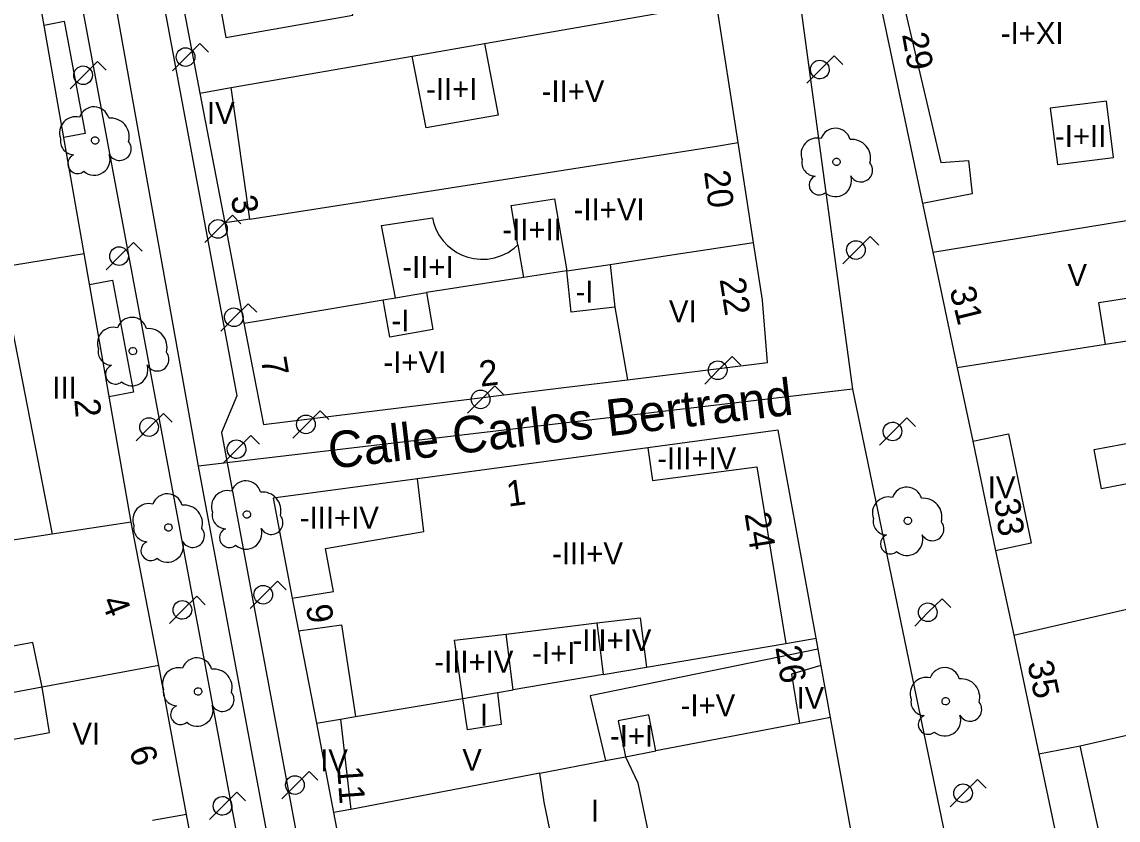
# Model space of a CAD drawing. Extents: x 282771 to 285132, y 4823109 to 4825496.
# Drawn here: x 284718.8 to 284793.8, y 4824378 to 4824432.5 of the extents above; entities that cross this region are included whole.
import ezdxf

# ---------------------------------------------------------------- set-up
doc = ezdxf.new("R2010")
doc.units = 0
for name, color, linetype in [('ACERA-BORDILLO', 7, 'Continuous'), ('ACERA-INTERIOR', 7, 'Continuous'), ('ARBOL', 7, 'Continuous'), ('CALLE-EJE', 7, 'Continuous'), ('CALLE-TEXTO', 7, 'Continuous'), ('EDIFICIO', 7, 'Continuous'), ('FAROLA', 7, 'Continuous'), ('INTERIOR-EDIFICIO', 7, 'Continuous'), ('MEDIANERA', 7, 'Continuous'), ('NUM-LOCAL', 7, 'Continuous'), ('NUM-PORTAL', 7, 'Continuous'), ('NUM-VADO', 7, 'Continuous'), ('TXT-ALTURA-EDIFICIO', 7, 'Continuous')]:
    doc.layers.add(name, color=color, linetype=linetype)

msp = doc.modelspace()

# ---------------------------------------------------------------- linework, layer by layer
at = {"layer": 'ACERA-BORDILLO'}
for points in [[(284744.887, 4824316.251), (284722.204, 4824437.72), (284721.832, 4824439.133), (284721.233, 4824440.523), (284720.41, 4824441.837), (284719.379, 4824443.021), (284718.177, 4824444.029), (284716.848, 4824444.828), (284715.447, 4824445.4), (284714.027, 4824445.747), (284712.572, 4824445.882), (284711.061, 4824445.798), (284709.545, 4824445.476), (284708.079, 4824444.915), (284706.719, 4824444.132), (284705.512, 4824443.158), (284704.493, 4824442.039), (284703.68, 4824440.825), (284678.883, 4824397.514)], [(284727.357, 4824440.086), (284733.537, 4824406.974), (284732.48, 4824404.482), (284745.259, 4824336.059)]]:
    msp.add_lwpolyline(points, dxfattribs=at)
at = {"layer": 'ACERA-INTERIOR'}
for points in [[(284720.349, 4824432.328), (284721.734, 4824432.593), (284723.163, 4824424.925), (284721.699, 4824424.646)], [(284723.464, 4824414.599), (284725.035, 4824414.898), (284726.474, 4824407.232), (284724.804, 4824406.915)]]:
    msp.add_lwpolyline(points, dxfattribs=at)
at = {"layer": 'ARBOL'}
for centre, major_axis, start_param, end_param in [((284723.772, 4824425.7), (0.564, 0.872), 5.559829, 8.103507), ((284722.512, 4824424.97), (0.596, 0.921), 0.320167, 2.503998), ((284724.902, 4824424.7), (0.691, 1.068), 5.025591, 6.958832), ((284774.471, 4824424.237), (0.563, 0.873), 5.558486, 8.102165), ((284722.402, 4824424.4), (-0.508, -0.785), 5.087834, 6.825019), ((284725.512, 4824423.87), (-0.433, -0.669), 5.79231, 9.108934), ((284773.211, 4824423.507), (0.595, 0.922), 0.318825, 2.502655), ((284775.601, 4824423.237), (0.69, 1.069), 5.024249, 6.957489), ((284722.642, 4824422.85), (-0.365, -0.564), 4.130307, 7.546541), ((284723.782, 4824423.15), (-0.59, -0.911), 6.141236, 8.741314), ((284773.101, 4824422.937), (-0.507, -0.786), 5.086491, 6.823677), ((284776.211, 4824422.407), (-0.432, -0.67), 5.790967, 9.107591), ((284773.341, 4824421.387), (-0.364, -0.565), 4.128964, 7.545198), ((284774.481, 4824421.687), (-0.589, -0.912), 6.139893, 8.739971), ((284726.358, 4824411.303), (0.565, 0.872), 5.560352, 8.104031), ((284725.098, 4824410.573), (0.596, 0.92), 0.320691, 2.504522), ((284727.488, 4824410.303), (0.692, 1.068), 5.026115, 6.959355), ((284724.988, 4824410.003), (-0.509, -0.785), 5.088358, 6.825543), ((284728.098, 4824409.473), (-0.433, -0.669), 5.792833, 9.109458), ((284725.228, 4824408.453), (-0.365, -0.564), 4.130831, 7.547064), ((284726.368, 4824408.753), (-0.59, -0.911), 6.14176, 8.741838), ((284734.152, 4824400.13), (0.565, 0.871), 5.560423, 8.104102), ((284779.349, 4824399.698), (0.564, 0.872), 5.559194, 8.102873), ((284728.782, 4824399.239), (0.565, 0.871), 5.560603, 8.104282), ((284732.892, 4824399.4), (0.596, 0.92), 0.320762, 2.504592), ((284735.282, 4824399.13), (0.692, 1.068), 5.026186, 6.959426), ((284778.089, 4824398.968), (0.595, 0.921), 0.319533, 2.503364), ((284780.479, 4824398.698), (0.691, 1.069), 5.024957, 6.958197), ((284727.522, 4824398.509), (0.597, 0.92), 0.320942, 2.504773), ((284729.912, 4824398.239), (0.692, 1.068), 5.026366, 6.959606), ((284732.782, 4824398.83), (-0.509, -0.785), 5.088428, 6.825613), ((284735.892, 4824398.3), (-0.433, -0.669), 5.792904, 9.109528), ((284777.979, 4824398.398), (-0.508, -0.786), 5.0872, 6.824385), ((284727.412, 4824397.939), (-0.509, -0.785), 5.088609, 6.825794), ((284730.522, 4824397.409), (-0.433, -0.669), 5.793084, 9.109708), ((284733.022, 4824397.279), (-0.365, -0.564), 4.130901, 7.547135), ((284734.162, 4824397.58), (-0.59, -0.911), 6.14183, 8.741908), ((284781.089, 4824397.868), (-0.433, -0.669), 5.791675, 9.108299), ((284727.652, 4824396.389), (-0.366, -0.564), 4.131082, 7.547315), ((284728.792, 4824396.689), (-0.591, -0.911), 6.142011, 8.742088), ((284778.219, 4824396.848), (-0.365, -0.564), 4.129673, 7.545906), ((284779.359, 4824397.148), (-0.589, -0.912), 6.140602, 8.740679), ((284730.81, 4824388.024), (0.565, 0.871), 5.560874, 8.104553), ((284729.55, 4824387.294), (0.597, 0.92), 0.321212, 2.505043), ((284731.94, 4824387.024), (0.693, 1.068), 5.026636, 6.959877), ((284781.936, 4824387.355), (0.564, 0.872), 5.559553, 8.103231), ((284780.676, 4824386.624), (0.596, 0.921), 0.319891, 2.503722), ((284783.066, 4824386.355), (0.691, 1.068), 5.025315, 6.958556), ((284729.44, 4824386.724), (-0.509, -0.785), 5.088879, 6.826064), ((284732.55, 4824386.194), (-0.434, -0.668), 5.793355, 9.109979), ((284729.68, 4824385.174), (-0.366, -0.564), 4.131352, 7.547586), ((284730.82, 4824385.474), (-0.591, -0.911), 6.142281, 8.742359), ((284780.566, 4824386.054), (-0.508, -0.785), 5.087558, 6.824743), ((284783.676, 4824385.525), (-0.433, -0.669), 5.792034, 9.108658), ((284780.806, 4824384.504), (-0.365, -0.564), 4.130031, 7.546265), ((284781.946, 4824384.804), (-0.59, -0.911), 6.14096, 8.741038)]:
    msp.add_ellipse(centre, major_axis=major_axis, ratio=0.999977, start_param=start_param, end_param=end_param, dxfattribs=at)
for centre, major_axis in [((284723.842, 4824424.44), (0.138, 0.214)), ((284774.541, 4824422.977), (0.138, 0.214)), ((284726.428, 4824410.043), (0.138, 0.214)), ((284734.222, 4824398.87), (0.138, 0.214)), ((284779.419, 4824398.438), (0.138, 0.214)), ((284728.852, 4824397.979), (0.138, 0.214)), ((284730.88, 4824386.764), (0.139, 0.214)), ((284782.006, 4824386.095), (0.138, 0.214))]:
    msp.add_ellipse(centre, major_axis=major_axis, ratio=0.999977, dxfattribs=at)
at = {"layer": 'CALLE-EJE'}
for points in [[(284768.513, 4824459.891), (284775.632, 4824407.43)], [(284730.902, 4824402.17), (284722.613, 4824448.49)], [(284775.632, 4824407.43), (284730.902, 4824402.17)], [(284775.632, 4824407.43), (284791.861, 4824329.089)], [(284748.021, 4824310.479), (284730.902, 4824402.17)]]:
    msp.add_lwpolyline(points, dxfattribs=at)
at = {"layer": 'EDIFICIO'}
for points in [[(284775.623, 4824442.79), (284781.122, 4824416.81), (284782.792, 4824408.9), (284783.852, 4824403.87), (284785.422, 4824396.39), (284786.662, 4824390.61), (284788.372, 4824382.5), (284791.592, 4824367.26), (284794.092, 4824355.45)], [(284728.673, 4824439.88), (284731.002, 4824427.68), (284732.712, 4824418.8), (284734.022, 4824411.95)], [(284732.442, 4824365.789), (284730.082, 4824378.349), (284728.202, 4824388.529), (284726.312, 4824398.349), (284723.092, 4824416.72), (284719.792, 4824435.57), (284718.432, 4824435.51)], [(284734.022, 4824411.95), (284734.722, 4824408.31), (284735.362, 4824405.02), (284755.892, 4824407.54), (284760.242, 4824408.07), (284769.832, 4824409.26), (284769.482, 4824413.53), (284768.872, 4824417.46), (284767.812, 4824424.29), (284766.332, 4824433.84)], [(284738.972, 4824384.589), (284740.142, 4824378.479), (284743.162, 4824362.839), (284744.192, 4824357.439), (284746.252, 4824346.809), (284748.951, 4824332.739), (284751.121, 4824321.529), (284768.171, 4824326.549), (284781.671, 4824330.529), (284783.451, 4824333.689), (284779.952, 4824352.91), (284777.922, 4824364.1), (284774.122, 4824384.98), (284773.142, 4824390.4), (284770.562, 4824404.62), (284761.642, 4824403.42), (284745.892, 4824401.3), (284736.012, 4824399.97), (284737.322, 4824393.14), (284737.752, 4824390.909), (284738.972, 4824384.589)]]:
    msp.add_lwpolyline(points, dxfattribs=at)
at = {"layer": 'FAROLA'}
for p, q in [((284731.011, 4824431.074), (284730.071, 4824430.144)), ((284731.601, 4824430.484), (284731.011, 4824431.074)), ((284730.071, 4824430.144), (284729.141, 4824429.204)), ((284774.38, 4824430.22), (284773.44, 4824429.29)), ((284774.97, 4824429.63), (284774.38, 4824430.22)), ((284724.002, 4824429.83), (284723.062, 4824428.9)), ((284724.592, 4824429.24), (284724.002, 4824429.83)), ((284773.44, 4824429.29), (284772.51, 4824428.35)), ((284723.062, 4824428.9), (284722.132, 4824427.96)), ((284733.227, 4824419.324), (284732.287, 4824418.394)), ((284733.817, 4824418.734), (284733.227, 4824419.324)), ((284732.287, 4824418.394), (284731.357, 4824417.454)), ((284726.46, 4824417.463), (284725.52, 4824416.533)), ((284727.05, 4824416.873), (284726.46, 4824417.463)), ((284776.85, 4824417.879), (284775.91, 4824416.949)), ((284777.44, 4824417.289), (284776.85, 4824417.879)), ((284725.52, 4824416.533), (284724.59, 4824415.593)), ((284775.91, 4824416.949), (284774.98, 4824416.009)), ((284734.308, 4824413.279), (284733.368, 4824412.349)), ((284734.898, 4824412.689), (284734.308, 4824413.279)), ((284733.368, 4824412.349), (284732.438, 4824411.409)), ((284767.398, 4824409.657), (284766.458, 4824408.727)), ((284767.988, 4824409.067), (284767.398, 4824409.657)), ((284766.458, 4824408.727), (284765.528, 4824407.787)), ((284751.184, 4824407.666), (284750.244, 4824406.736)), ((284751.774, 4824407.076), (284751.184, 4824407.666)), ((284750.244, 4824406.736), (284749.314, 4824405.796)), ((284739.237, 4824405.959), (284738.297, 4824405.029)), ((284739.827, 4824405.369), (284739.237, 4824405.959)), ((284728.513, 4824405.774), (284727.573, 4824404.844)), ((284729.103, 4824405.184), (284728.513, 4824405.774)), ((284779.348, 4824405.471), (284778.408, 4824404.541)), ((284779.938, 4824404.881), (284779.348, 4824405.471)), ((284727.573, 4824404.844), (284726.643, 4824403.904)), ((284738.297, 4824405.029), (284737.367, 4824404.089)), ((284778.408, 4824404.541), (284777.478, 4824403.601)), ((284734.492, 4824404.26), (284733.552, 4824403.33)), ((284735.082, 4824403.67), (284734.492, 4824404.26)), ((284733.552, 4824403.33), (284732.622, 4824402.39)), ((284736.322, 4824394.309), (284735.382, 4824393.379)), ((284736.912, 4824393.719), (284736.322, 4824394.309)), ((284730.789, 4824393.274), (284729.849, 4824392.344)), ((284731.379, 4824392.684), (284730.789, 4824393.274)), ((284735.382, 4824393.379), (284734.452, 4824392.439)), ((284781.758, 4824393.106), (284780.818, 4824392.176)), ((284782.348, 4824392.516), (284781.758, 4824393.106)), ((284729.849, 4824392.344), (284728.919, 4824391.404)), ((284780.818, 4824392.176), (284779.888, 4824391.236)), ((284738.489, 4824381.295), (284737.549, 4824380.365)), ((284739.079, 4824380.705), (284738.489, 4824381.295)), ((284784.174, 4824380.736), (284783.234, 4824379.806)), ((284784.764, 4824380.146), (284784.174, 4824380.736)), ((284733.537, 4824379.872), (284732.597, 4824378.942)), ((284734.127, 4824379.282), (284733.537, 4824379.872)), ((284737.549, 4824380.365), (284736.619, 4824379.425)), ((284783.234, 4824379.806), (284782.304, 4824378.866)), ((284732.597, 4824378.942), (284731.667, 4824378.002))]:
    msp.add_line(p, q, dxfattribs=at)
for centre in [(284766.418, 4824408.727), (284750.204, 4824406.736), (284738.257, 4824405.029)]:
    msp.add_circle(centre, 0.638, dxfattribs=at)
for centre, major_axis in [((284730.031, 4824430.144), (0.346, 0.535)), ((284773.4, 4824429.29), (0.346, 0.536)), ((284723.022, 4824428.9), (0.346, 0.535)), ((284732.247, 4824418.394), (0.346, 0.535)), ((284725.48, 4824416.533), (0.346, 0.535)), ((284775.87, 4824416.949), (0.346, 0.536)), ((284733.328, 4824412.349), (0.346, 0.535)), ((284727.533, 4824404.844), (0.347, 0.535)), ((284778.368, 4824404.541), (0.346, 0.535)), ((284733.512, 4824403.33), (0.347, 0.535)), ((284735.342, 4824393.379), (0.347, 0.535)), ((284729.809, 4824392.344), (0.347, 0.535)), ((284780.778, 4824392.176), (0.346, 0.535)), ((284737.509, 4824380.365), (0.347, 0.535)), ((284783.194, 4824379.806), (0.346, 0.535)), ((284732.557, 4824378.942), (0.347, 0.535))]:
    msp.add_ellipse(centre, major_axis=major_axis, ratio=0.999977, dxfattribs=at)
at = {"layer": 'INTERIOR-EDIFICIO'}
msp.add_line((284760.101, 4824382.294), (284762.183, 4824382.693), dxfattribs=at)
for points in [[(284750.462, 4824431.073), (284751.407, 4824426.162), (284746.481, 4824425.303), (284745.535, 4824430.214), (284750.462, 4824431.073)], [(284789.162, 4824426.65), (284789.652, 4824422.79), (284793.492, 4824423.27), (284793.002, 4824427.13), (284789.162, 4824426.65)], [(284743.436, 4824418.624), (284746.905, 4824419.158), (284746.978, 4824418.825), (284747.149, 4824418.367), (284747.374, 4824417.949), (284747.642, 4824417.58), (284747.941, 4824417.262), (284748.259, 4824416.997), (284748.585, 4824416.784), (284748.934, 4824416.608), (284749.322, 4824416.465), (284749.747, 4824416.365), (284750.201, 4824416.317), (284750.675, 4824416.331), (284751.157, 4824416.412), (284751.632, 4824416.564), (284752.085, 4824416.784), (284752.502, 4824417.066), (284752.752, 4824417.294), (284753.136, 4824415.059), (284746.496, 4824414.036), (284746.942, 4824411.51), (284743.992, 4824411), (284743.543, 4824413.542), (284744.381, 4824413.683), (284743.436, 4824418.624)], [(284759.073, 4824415.968), (284759.392, 4824413.04), (284756.402, 4824412.71), (284756.101, 4824415.515), (284759.073, 4824415.968)], [(284797.209, 4824411.161), (284792.938, 4824410.491), (284792.472, 4824413.35), (284796.742, 4824414.03), (284797.209, 4824411.161)], [(284716.188, 4824375.873), (284715.082, 4824382.899), (284720.722, 4824383.949), (284720.222, 4824387.046), (284719.576, 4824390.116), (284713.935, 4824389.069), (284712.112, 4824396.189), (284711.652, 4824399.109), (284710.762, 4824404.749), (284710.022, 4824409.519), (284706.062, 4824409.019), (284702.472, 4824408.349), (284700.932, 4824405.869), (284701.812, 4824401.139), (284703.782, 4824401.449), (284707.262, 4824402.009), (284707.942, 4824398.659), (284708.562, 4824395.659), (284697.262, 4824393.959), (284697.942, 4824388.679), (284693.202, 4824387.759)], [(284795.092, 4824403.86), (284795.602, 4824401.18), (284792.672, 4824400.63), (284792.162, 4824403.31), (284795.092, 4824403.86)], [(284751.952, 4824390.69), (284758.162, 4824391.46), (284758.593, 4824387.926), (284752.422, 4824386.877), (284751.952, 4824390.69)], [(284748.991, 4824386.293), (284751.362, 4824386.696), (284751.602, 4824384.5), (284749.302, 4824384.15), (284748.991, 4824386.293)], [(284762.183, 4824382.693), (284761.702, 4824385.16), (284759.612, 4824384.75), (284760.101, 4824382.294)], [(284760.952, 4824380.52), (284761.882, 4824376.02), (284755.482, 4824374.69), (284754.552, 4824379.19), (284754.261, 4824381.176), (284758.751, 4824382.036), (284760.101, 4824382.294)], [(284760.101, 4824382.294), (284760.952, 4824380.52)]]:
    msp.add_lwpolyline(points, dxfattribs=at)
at = {"layer": 'MEDIANERA'}
for p, q in [((284750.462, 4824431.073), (284766.332, 4824433.84)), ((284733.152, 4824428.055), (284745.535, 4824430.214)), ((284731.002, 4824427.68), (284733.152, 4824428.055)), ((284734.422, 4824419.051), (284733.152, 4824428.055)), ((284781.122, 4824416.81), (284802.872, 4824420.35)), ((284717.342, 4824415.77), (284723.092, 4824416.72)), ((284717.342, 4824415.77), (284720.902, 4824397.529)), ((284744.381, 4824413.683), (284746.496, 4824414.036)), ((284759.392, 4824413.04), (284760.242, 4824408.07)), ((284792.938, 4824410.491), (284782.792, 4824408.9)), ((284726.312, 4824398.349), (284720.902, 4824397.529)), ((284720.902, 4824397.529), (284714.822, 4824396.599)), ((284786.662, 4824390.61), (284798.022, 4824393.22)), ((284771.071, 4824390.048), (284773.142, 4824390.4)), ((284761.552, 4824388.429), (284771.071, 4824390.048)), ((284758.593, 4824387.926), (284761.552, 4824388.429)), ((284751.362, 4824386.696), (284752.422, 4824386.877)), ((284740.612, 4824384.868), (284741.651, 4824385.045)), ((284774.122, 4824384.98), (284772.021, 4824384.577)), ((284791.192, 4824383.04), (284802.612, 4824385.64)), ((284738.972, 4824384.589), (284740.612, 4824384.868)), ((284740.612, 4824384.868), (284741.332, 4824378.699)), ((284772.021, 4824384.577), (284762.183, 4824382.693)), ((284788.372, 4824382.5), (284791.192, 4824383.04)), ((284794.512, 4824367.99), (284791.192, 4824383.04)), ((284754.261, 4824381.176), (284741.332, 4824378.699)), ((284730.082, 4824378.349), (284727.763, 4824377.936)), ((284741.332, 4824378.699), (284740.142, 4824378.479))]:
    msp.add_line(p, q, dxfattribs=at)
for points in [[(284731.782, 4824437.07), (284732.772, 4824431.47), (284741.462, 4824433.01), (284740.472, 4824438.61), (284731.782, 4824437.07)], [(284776.713, 4824437.6), (284781.563, 4824438.07), (284781.723, 4824436.3), (284778.643, 4824435.85), (284781.672, 4824422.94), (284783.562, 4824423.08), (284783.822, 4824420.8), (284780.412, 4824420.14)], [(284734.422, 4824419.051), (284766.206, 4824424.029), (284767.812, 4824424.29)], [(284752.752, 4824417.294), (284752.29, 4824419.988), (284755.255, 4824420.444), (284756.101, 4824415.515), (284753.136, 4824415.059)], [(284734.422, 4824419.051), (284733.682, 4824418.942), (284732.712, 4824418.8)], [(284759.073, 4824415.968), (284763.282, 4824416.609), (284768.872, 4824417.46)], [(284734.022, 4824411.95), (284734.882, 4824412.093), (284743.543, 4824413.542)], [(284783.852, 4824403.87), (284786.312, 4824404.38), (284787.852, 4824396.9), (284785.422, 4824396.39)], [(284761.642, 4824403.42), (284761.952, 4824401.19), (284769.092, 4824402.12), (284771.071, 4824390.048)], [(284737.322, 4824393.14), (284740.142, 4824393.61), (284739.592, 4824396.55), (284746.322, 4824397.71), (284745.892, 4824401.3)], [(284758.162, 4824391.46), (284761.112, 4824391.8), (284761.552, 4824388.429)], [(284737.752, 4824390.909), (284740.702, 4824391.31), (284741.651, 4824385.045)], [(284741.651, 4824385.045), (284748.991, 4824386.293), (284748.422, 4824390.28), (284751.952, 4824390.69)], [(284773.272, 4824389.66), (284757.692, 4824386.47), (284758.751, 4824382.036)], [(284728.202, 4824388.529), (284720.222, 4824387.046), (284710.22, 4824385.187), (284698.662, 4824383.039)], [(284773.472, 4824388.54), (284771.452, 4824387.95), (284772.021, 4824384.577)]]:
    msp.add_lwpolyline(points, dxfattribs=at)

# ---------------------------------------------------------------- texts
at = {"layer": 'CALLE-TEXTO'}
msp.add_text('Calle Carlos Bertrand', height=2.5, rotation=6.70761, dxfattribs=at).set_placement((284739.922, 4824401.972))
at = {"layer": 'NUM-LOCAL'}
for s, rotation, p in [('22', 278.93937, (284766.54, 4824414.953)), ('31', 283.86299, (284782.254, 4824414.248)), ('7', 279.66815, (284735.171, 4824409.495)), ('24', 278.93937, (284768.247, 4824398.922)), ('9', 278.03131, (284738.26, 4824392.619)), ('26', 278.93937, (284770.358, 4824389.792))]:
    msp.add_text(s, height=1.75, rotation=rotation, dxfattribs=at).set_placement(p)
at = {"layer": 'NUM-PORTAL'}
for s, rotation, p in [('29', 280.06906, (284779.013, 4824431.697)), ('20', 277.39937, (284765.476, 4824422.312)), ('2', 7.02066, (284750.206, 4824407.596)), ('2', 275.00938, (284722.417, 4824406.74)), ('1', 7.66066, (284752.089, 4824399.396)), ('33', 277.91937, (284785.317, 4824399.869)), ('4', 291.4494, (284724.238, 4824392.932)), ('35', 281.69807, (284787.579, 4824388.712)), ('6', 287.72937, (284726.144, 4824382.767)), ('11', 274.19939, (284740.386, 4824381.618))]:
    msp.add_text(s, height=1.75, rotation=rotation, dxfattribs=at).set_placement(p)
at = {"layer": 'NUM-VADO'}
msp.add_text('3', height=1.75, rotation=278.00937, dxfattribs=at).set_placement((284733.129, 4824420.601))
at = {"layer": 'TXT-ALTURA-EDIFICIO'}
for s, p in [('-I+XI', (284785.774, 4824431.03)), ('-II+I', (284746.473, 4824427.215)), ('-II+V', (284754.38, 4824427.061)), ('IV', (284731.493, 4824425.56)), ('-I+II', (284789.479, 4824424)), ('-II+VI', (284756.567, 4824418.975)), ('-II+II', (284751.691, 4824417.603)), ('-II+I', (284744.851, 4824415.047)), ('V', (284790.333, 4824414.49)), ('-I', (284756.699, 4824413.35)), ('VI', (284763.083, 4824412)), ('-I', (284744.109, 4824411.38)), ('-I+VI', (284743.56, 4824408.53)), ('III', (284720.92, 4824406.779)), ('-III+IV', (284762.28, 4824401.96)), ('IV', (284784.883, 4824399.97)), ('-III+IV', (284737.84, 4824397.9)), ('-III+V', (284755.09, 4824395.45)), ('-III+IV', (284756.48, 4824389.52)), ('-III+IV', (284747.04, 4824388.05)), ('-I+I', (284753.729, 4824388.64)), ('-I+V', (284763.881, 4824385.07)), ('IV', (284771.803, 4824385.58)), ('I', (284750.151, 4824384.42)), ('VI', (284722.292, 4824383.119)), ('-I+I', (284759.049, 4824382.98)), ('IV', (284739.233, 4824381.299)), ('V', (284748.953, 4824381.34)), ('I', (284757.741, 4824377.87))]:
    msp.add_text(s, height=1.5, rotation=0.00061, dxfattribs=at).set_placement(p)

doc.saveas('drawing.dxf')
